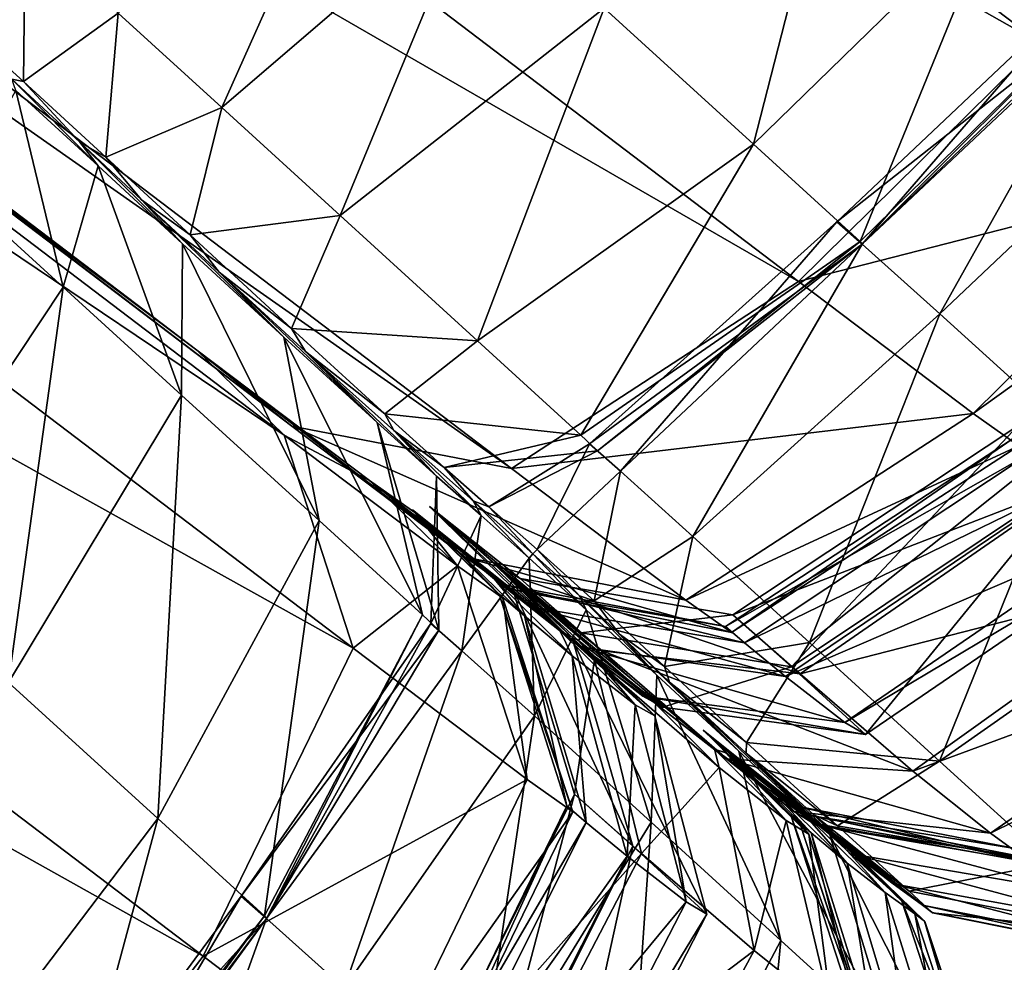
# Model space of a CAD drawing. Header units: millimetres. Extents: x 2387 to 13955, y -4964 to 364.
# Tile 214 of 656: x 6345.27 to 6350.31, y -4430.47 to -4425.65. Entities that reach past the tile are written whole.
import ezdxf

# ---------------------------------------------------------------- set-up
doc = ezdxf.new("R2010")
doc.units = ezdxf.units.MM
doc.header["$MEASUREMENT"] = 0
doc.layers.add('Predefinito', color=7, linetype='Continuous', true_color=0x000000)

msp = doc.modelspace()

# ---------------------------------------------------------------- linework, layer by layer
at = {"layer": 'Predefinito'}
for points in [[(6350.4965, -4425.7658, 440.4923), (6340.6023, -4418.2525, 485.693), (6339.3647, -4419.4736, 485.7014)], [(6340.6023, -4418.2525, 485.693), (6350.4965, -4425.7658, 440.4923), (6350.9247, -4425.1875, 440.487)], [(6349.2591, -4426.9871, 440.494), (6339.3647, -4419.4736, 485.7014), (6337.8964, -4420.4315, 485.639)], [(6339.3647, -4419.4736, 485.7014), (6349.2591, -4426.9871, 440.494), (6350.4965, -4425.7658, 440.4923)], [(6346.1771, -4427.3375, 440.4122), (6336.2924, -4419.8325, 485.3272), (6336.7361, -4420.2645, 485.4519)], [(6346.6636, -4427.7275, 440.4394), (6336.7757, -4420.2197, 485.4519), (6336.2924, -4419.8325, 485.3272)], [(6336.2924, -4419.8325, 485.3272), (6346.1771, -4427.3375, 440.4122), (6346.6636, -4427.7275, 440.4394)], [(6346.6241, -4427.7723, 440.4395), (6336.7361, -4420.2645, 485.4519), (6337.0845, -4421.3506, 485.639)], [(6336.7361, -4420.2645, 485.4519), (6346.6241, -4427.7723, 440.4395), (6346.1771, -4427.3375, 440.4122)], [(6336.7757, -4420.2197, 485.4519), (6346.6636, -4427.7275, 440.4394), (6347.7892, -4427.9436, 440.4803)], [(6347.7892, -4427.9436, 440.4803), (6337.8964, -4420.4315, 485.639), (6336.7757, -4420.2197, 485.4519)], [(6337.8964, -4420.4315, 485.639), (6347.7892, -4427.9436, 440.4803), (6349.2591, -4426.9871, 440.494)], [(6346.9772, -4428.8627, 440.4803), (6337.0845, -4421.3506, 485.639), (6336.3147, -4422.9258, 485.7014)], [(6337.0845, -4421.3506, 485.639), (6346.9772, -4428.8627, 440.4803), (6346.6241, -4427.7723, 440.4395)], [(6346.2091, -4430.4393, 440.494), (6336.3147, -4422.9258, 485.7014), (6335.2554, -4424.3045, 485.6928)], [(6336.3147, -4422.9258, 485.7014), (6346.2091, -4430.4393, 440.494), (6346.9772, -4428.8627, 440.4803)], [(6335.2554, -4424.3045, 485.6928), (6345.1495, -4431.8178, 440.492), (6346.2091, -4430.4393, 440.494)], [(6349.0274, -4426.2827, 14.7408), (6348.2627, -4425.5877, 13.8732), (6349.5145, -4424.3834, 13.9076)], [(6349.5145, -4424.3834, 13.9076), (6350.2718, -4425.0696, 14.7599), (6349.0274, -4426.2827, 14.7408)], [(6346.3054, -4426.0963, 13.7723), (6345.7749, -4425.6135, 13.6911), (6347.0319, -4424.47, 13.3791)], [(6347.0319, -4424.47, 13.3791), (6347.5986, -4424.9846, 13.4735), (6346.3054, -4426.0963, 13.7723)], [(6346.9116, -4426.6488, 14.1229), (6346.3054, -4426.0963, 13.7723), (6347.5986, -4424.9846, 13.4735)], [(6347.5986, -4424.9846, 13.4735), (6348.2627, -4425.5877, 13.8732), (6346.9116, -4426.6488, 14.1229)], [(6349.5743, -4426.7814, 15.6524), (6349.0274, -4426.2827, 14.7408), (6350.2718, -4425.0696, 14.7599)], [(6350.2718, -4425.0696, 14.7599), (6350.8165, -4425.5658, 15.6569), (6349.5743, -4426.7814, 15.6524)], [(6345.2901, -4425.9631, 14.6278), (6344.803, -4425.5213, 14.6858), (6345.2988, -4425.1813, 13.7419)], [(6345.2988, -4425.1813, 13.7419), (6345.7749, -4425.6135, 13.6911), (6345.2901, -4425.9631, 14.6278)], [(6349.5845, -4426.7955, 16.1843), (6349.4554, -4426.6814, 16.3553), (6350.7169, -4425.4881, 16.3601)], [(6350.8353, -4425.5899, 16.1838), (6350.7169, -4425.4881, 16.3601), (6349.4554, -4426.6814, 16.3553)], [(6350.7169, -4425.4881, 16.3601), (6350.8495, -4425.6064, 16.2058), (6349.5845, -4426.7955, 16.1843)], [(6344.803, -4425.5213, 14.6858), (6345.2901, -4425.9631, 14.6278), (6345.2308, -4425.9508, 15.2524)], [(6345.7111, -4426.3493, 14.6691), (6345.2901, -4425.9631, 14.6278), (6345.7749, -4425.6135, 13.6911)], [(6345.7749, -4425.6135, 13.6911), (6346.3054, -4426.0963, 13.7723), (6345.7111, -4426.3493, 14.6691)], [(6347.6152, -4427.2899, 14.8806), (6346.9116, -4426.6488, 14.1229), (6348.2627, -4425.5877, 13.8732)], [(6348.2627, -4425.5877, 13.8732), (6349.0274, -4426.2827, 14.7408), (6347.6152, -4427.2899, 14.8806)], [(6349.4554, -4426.6814, 16.3553), (6349.5845, -4426.7955, 16.1843), (6350.8353, -4425.5899, 16.1838)], [(6349.5845, -4426.7955, 16.1843), (6349.5743, -4426.7814, 15.6524), (6350.8165, -4425.5658, 15.6569)], [(6350.8165, -4425.5658, 15.6569), (6350.8353, -4425.5899, 16.1838), (6349.5845, -4426.7955, 16.1843)], [(6349.9818, -4427.1519, 16.2032), (6349.5845, -4426.7955, 16.1843), (6350.8495, -4425.6064, 16.2058)], [(6350.8495, -4425.6064, 16.2058), (6351.2438, -4425.9593, 16.2384), (6349.9818, -4427.1519, 16.2032)], [(6351.3899, -4426.4402, 435.4773), (6350.4965, -4425.7658, 440.4923), (6349.2591, -4426.9871, 440.494)], [(6345.6714, -4426.3943, 14.6691), (6345.2504, -4426.0081, 14.6278), (6345.2308, -4425.9508, 15.2524)], [(6345.2308, -4425.9508, 15.2524), (6345.5788, -4426.2724, 15.267), (6345.6714, -4426.3943, 14.6691)], [(6345.5788, -4426.2724, 15.267), (6345.2308, -4425.9508, 15.2524), (6345.2901, -4425.9631, 14.6278)], [(6345.2901, -4425.9631, 14.6278), (6345.7111, -4426.3493, 14.6691), (6345.5788, -4426.2724, 15.267)], [(6350.6577, -4427.7646, 16.9438), (6349.9818, -4427.1519, 16.2032), (6351.2438, -4425.9593, 16.2384)], [(6345.4933, -4427.0149, 13.7722), (6344.9628, -4426.532, 13.6911), (6345.2504, -4426.0081, 14.6278)], [(6345.2504, -4426.0081, 14.6278), (6345.6714, -4426.3943, 14.6691), (6345.4933, -4427.0149, 13.7722)], [(6346.1429, -4426.7478, 14.8722), (6345.7111, -4426.3493, 14.6691), (6346.3054, -4426.0963, 13.7723)], [(6346.3054, -4426.0963, 13.7723), (6346.9116, -4426.6488, 14.1229), (6346.1429, -4426.7478, 14.8722)], [(6346.1032, -4426.7927, 14.8722), (6345.6714, -4426.3943, 14.6691), (6345.5788, -4426.2724, 15.267)], [(6345.5788, -4426.2724, 15.267), (6345.8942, -4426.568, 15.3717), (6346.1032, -4426.7927, 14.8722)], [(6345.8942, -4426.568, 15.3717), (6345.5788, -4426.2724, 15.267), (6345.7111, -4426.3493, 14.6691)], [(6348.1447, -4427.7733, 15.6871), (6347.6152, -4427.2899, 14.8806), (6349.0274, -4426.2827, 14.7408)], [(6349.0274, -4426.2827, 14.7408), (6349.5743, -4426.7814, 15.6524), (6348.1447, -4427.7733, 15.6871)], [(6345.7111, -4426.3493, 14.6691), (6346.1429, -4426.7478, 14.8722), (6345.8942, -4426.568, 15.3717)], [(6346.0995, -4427.5676, 14.1229), (6345.4933, -4427.0149, 13.7722), (6345.6714, -4426.3943, 14.6691)], [(6345.6714, -4426.3943, 14.6691), (6346.1032, -4426.7927, 14.8722), (6346.0995, -4427.5676, 14.1229)], [(6349.2591, -4426.9871, 440.494), (6350.1526, -4427.6617, 435.4742), (6351.3899, -4426.4402, 435.4773)], [(6351.6238, -4426.606, 433.6595), (6351.3899, -4426.4402, 435.4773), (6350.1526, -4427.6617, 435.4742)], [(6344.9628, -4426.532, 13.6911), (6345.4933, -4427.0149, 13.7722), (6344.5487, -4428.4344, 13.4735)], [(6346.6229, -4427.2713, 15.2999), (6346.1032, -4426.7927, 14.8722), (6345.8942, -4426.568, 15.3717)], [(6345.8942, -4426.568, 15.3717), (6346.2913, -4426.9383, 15.5795), (6346.6229, -4427.2713, 15.2999)], [(6346.2913, -4426.9383, 15.5795), (6345.8942, -4426.568, 15.3717), (6346.1429, -4426.7478, 14.8722)], [(6350.1526, -4427.6617, 435.4742), (6350.3867, -4427.8275, 433.6597), (6351.6238, -4426.606, 433.6595)], [(6346.6626, -4427.2265, 15.2999), (6346.1429, -4426.7478, 14.8722), (6346.9116, -4426.6488, 14.1229)], [(6346.9116, -4426.6488, 14.1229), (6347.6152, -4427.2899, 14.8806), (6346.6626, -4427.2265, 15.2999)], [(6348.3474, -4427.9576, 16.3435), (6348.1888, -4427.8175, 16.3955), (6349.4554, -4426.6814, 16.3553)], [(6349.5845, -4426.7955, 16.1843), (6349.4554, -4426.6814, 16.3553), (6348.1888, -4427.8175, 16.3955)], [(6349.4554, -4426.6814, 16.3553), (6349.5845, -4426.7955, 16.1843), (6348.3474, -4427.9576, 16.3435)], [(6346.1429, -4426.7478, 14.8722), (6346.6626, -4427.2265, 15.2999), (6346.2913, -4426.9383, 15.5795)], [(6346.8031, -4428.2089, 14.8806), (6346.0995, -4427.5676, 14.1229), (6346.1032, -4426.7927, 14.8722)], [(6346.1032, -4426.7927, 14.8722), (6346.6229, -4427.2713, 15.2999), (6346.8031, -4428.2089, 14.8806)], [(6348.2285, -4427.8526, 16.1844), (6348.1447, -4427.7733, 15.6871), (6349.5743, -4426.7814, 15.6524)], [(6348.1888, -4427.8175, 16.3955), (6348.2285, -4427.8526, 16.1844), (6349.5845, -4426.7955, 16.1843)], [(6349.5743, -4426.7814, 15.6524), (6349.5845, -4426.7955, 16.1843), (6348.2285, -4427.8526, 16.1844)], [(6348.7183, -4428.2906, 16.4603), (6348.3474, -4427.9576, 16.3435), (6349.5845, -4426.7955, 16.1843)], [(6349.5845, -4426.7955, 16.1843), (6349.9818, -4427.1519, 16.2032), (6348.7183, -4428.2906, 16.4603)], [(6347.1002, -4427.7086, 15.7909), (6346.6229, -4427.2713, 15.2999), (6346.2913, -4426.9383, 15.5795)], [(6346.2913, -4426.9383, 15.5795), (6346.7337, -4427.3448, 15.86), (6347.1002, -4427.7086, 15.7909)], [(6346.7337, -4427.3448, 15.86), (6346.2913, -4426.9383, 15.5795), (6346.6626, -4427.2265, 15.2999)], [(6345.2125, -4429.0385, 13.8732), (6344.5487, -4428.4344, 13.4735), (6345.4933, -4427.0149, 13.7722)], [(6345.4933, -4427.0149, 13.7722), (6346.0995, -4427.5676, 14.1229), (6345.2125, -4429.0385, 13.8732)], [(6350.1526, -4427.6617, 435.4742), (6349.2591, -4426.9871, 440.494), (6347.7892, -4427.9436, 440.4803)], [(6349.3155, -4428.8338, 17.1776), (6348.7183, -4428.2906, 16.4603), (6349.9818, -4427.1519, 16.2032)], [(6349.9818, -4427.1519, 16.2032), (6350.6577, -4427.7646, 16.9438), (6349.3155, -4428.8338, 17.1776)], [(6347.1399, -4427.6637, 15.7909), (6346.6626, -4427.2265, 15.2999), (6347.6152, -4427.2899, 14.8806)], [(6346.6626, -4427.2265, 15.2999), (6347.1399, -4427.6637, 15.7909), (6346.7337, -4427.3448, 15.86)], [(6346.6229, -4427.2713, 15.2999), (6347.1002, -4427.7086, 15.7909), (6347.3325, -4428.6923, 15.6871)], [(6347.3325, -4428.6923, 15.6871), (6346.8031, -4428.2089, 14.8806), (6346.6229, -4427.2713, 15.2999)], [(6347.6152, -4427.2899, 14.8806), (6348.1447, -4427.7733, 15.6871), (6347.1399, -4427.6637, 15.7909)], [(6347.0616, -4428.0041, 435.6031), (6346.1771, -4427.3375, 440.4122), (6346.6241, -4427.7723, 440.4395)], [(6347.5512, -4428.3968, 435.5601), (6346.6636, -4427.7275, 440.4394), (6346.1771, -4427.3375, 440.4122)], [(6346.1771, -4427.3375, 440.4122), (6347.0616, -4428.0041, 435.6031), (6347.5512, -4428.3968, 435.5601)], [(6347.4048, -4427.983, 16.1836), (6347.1002, -4427.7086, 15.7909), (6346.7337, -4427.3448, 15.86)], [(6346.7337, -4427.3448, 15.86), (6347.1855, -4427.7492, 16.183), (6347.4048, -4427.983, 16.1836)], [(6347.1855, -4427.7492, 16.183), (6346.7337, -4427.3448, 15.86), (6347.1399, -4427.6637, 15.7909)], [(6345.9772, -4429.734, 14.7408), (6345.2125, -4429.0385, 13.8732), (6346.0995, -4427.5676, 14.1229)], [(6346.0995, -4427.5676, 14.1229), (6346.8031, -4428.2089, 14.8806), (6345.9772, -4429.734, 14.7408)], [(6347.4445, -4427.9381, 16.1836), (6347.1399, -4427.6637, 15.7909), (6348.1447, -4427.7733, 15.6871)], [(6347.1399, -4427.6637, 15.7909), (6347.4445, -4427.9381, 16.1836), (6347.1855, -4427.7492, 16.183)], [(6347.7892, -4427.9436, 440.4803), (6348.6812, -4428.6169, 435.4956), (6350.1526, -4427.6617, 435.4742)], [(6350.3867, -4427.8275, 433.6597), (6350.1526, -4427.6617, 435.4742), (6348.6812, -4428.6169, 435.4956)], [(6346.6636, -4427.7275, 440.4394), (6347.5512, -4428.3968, 435.5601), (6348.6812, -4428.6169, 435.4956)], [(6348.6812, -4428.6169, 435.4956), (6347.7892, -4427.9436, 440.4803), (6346.6636, -4427.7275, 440.4394)], [(6347.1002, -4427.7086, 15.7909), (6347.4048, -4427.983, 16.1836), (6347.4164, -4428.7716, 16.1844)], [(6347.4164, -4428.7716, 16.1844), (6347.3325, -4428.6923, 15.6871), (6347.1002, -4427.7086, 15.7909)], [(6349.223, -4428.9582, 426.68), (6348.9232, -4428.6918, 426.4132), (6350.3812, -4427.7254, 426.4539)], [(6350.6998, -4428.0054, 426.4052), (6350.3812, -4427.7254, 426.4539), (6348.9232, -4428.6918, 426.4132)], [(6350.3812, -4427.7254, 426.4539), (6350.677, -4427.9881, 426.6139), (6349.223, -4428.9582, 426.68)], [(6347.5116, -4428.4416, 435.5601), (6346.6241, -4427.7723, 440.4395), (6346.9772, -4428.8627, 440.4803)], [(6346.6241, -4427.7723, 440.4395), (6347.5116, -4428.4416, 435.5601), (6347.0616, -4428.0041, 435.6031)], [(6347.6328, -4428.1845, 16.5146), (6347.4048, -4427.983, 16.1836), (6347.1855, -4427.7492, 16.183)], [(6347.1855, -4427.7492, 16.183), (6347.5919, -4428.1085, 16.5939), (6347.6328, -4428.1845, 16.5146)], [(6347.5919, -4428.1085, 16.5939), (6347.1855, -4427.7492, 16.183), (6347.4445, -4427.9381, 16.1836)], [(6348.1447, -4427.7733, 15.6871), (6348.2285, -4427.8526, 16.1844), (6347.4445, -4427.9381, 16.1836)], [(6349.9807, -4429.4407, 18.8439), (6349.3155, -4428.8338, 17.1776), (6350.6577, -4427.7646, 16.9438)], [(6350.6577, -4427.7646, 16.9438), (6351.4049, -4428.4438, 18.6878), (6349.9807, -4429.4407, 18.8439)], [(6347.9198, -4428.3582, 16.8203), (6347.6724, -4428.1397, 16.5146), (6348.1888, -4427.8175, 16.3955)], [(6348.2285, -4427.8526, 16.1844), (6348.1888, -4427.8175, 16.3955), (6347.6724, -4428.1397, 16.5146)], [(6348.1888, -4427.8175, 16.3955), (6348.3474, -4427.9576, 16.3435), (6347.9198, -4428.3582, 16.8203)], [(6348.6812, -4428.6169, 435.4956), (6348.9151, -4428.7824, 433.6566), (6350.3867, -4427.8275, 433.6597)], [(6348.9151, -4428.7824, 433.6566), (6348.8844, -4428.7516, 433.4062), (6350.3522, -4427.7933, 433.4628)], [(6350.44, -4427.8681, 433.2958), (6350.3522, -4427.7933, 433.4628), (6348.8844, -4428.7516, 433.4062)], [(6350.3522, -4427.7933, 433.4628), (6350.3867, -4427.8275, 433.6597), (6348.9151, -4428.7824, 433.6566)], [(6347.6724, -4428.1397, 16.5146), (6347.4445, -4427.9381, 16.1836), (6348.2285, -4427.8526, 16.1844)], [(6348.8844, -4428.7516, 433.4062), (6348.9829, -4428.8357, 433.1874), (6350.44, -4427.8681, 433.2958)], [(6350.6381, -4428.0306, 432.3925), (6350.44, -4427.8681, 433.2958), (6348.9829, -4428.8357, 433.1874)], [(6347.4048, -4427.983, 16.1836), (6347.6328, -4428.1845, 16.5146), (6347.3766, -4428.7365, 16.3955)], [(6347.3766, -4428.7365, 16.3955), (6347.4164, -4428.7716, 16.1844), (6347.4048, -4427.983, 16.1836)], [(6347.4445, -4427.9381, 16.1836), (6347.6724, -4428.1397, 16.5146), (6347.5919, -4428.1085, 16.5939)], [(6348.2116, -4428.6213, 17.2315), (6347.9198, -4428.3582, 16.8203), (6348.3474, -4427.9576, 16.3435)], [(6348.3474, -4427.9576, 16.3435), (6348.7183, -4428.2906, 16.4603), (6348.2116, -4428.6213, 17.2315)], [(6347.2942, -4428.1686, 433.6415), (6347.0616, -4428.0041, 435.6031), (6347.5116, -4428.4416, 435.5601)], [(6347.7843, -4428.5617, 433.6475), (6347.5512, -4428.3968, 435.5601), (6347.0616, -4428.0041, 435.6031)], [(6347.0616, -4428.0041, 435.6031), (6347.2942, -4428.1686, 433.6415), (6347.7843, -4428.5617, 433.6475)], [(6348.9232, -4428.6918, 426.4132), (6349.2672, -4428.9943, 426.2632), (6350.6998, -4428.0054, 426.4052)], [(6348.9829, -4428.8357, 433.1874), (6349.1926, -4429.0084, 432.2878), (6350.6381, -4428.0306, 432.3925)], [(6350.9345, -4428.2597, 429.9866), (6350.6381, -4428.0306, 432.3925), (6349.1926, -4429.0084, 432.2878)], [(6349.602, -4429.3048, 427.6713), (6349.223, -4428.9582, 426.68), (6350.677, -4427.9881, 426.6139)], [(6351.2556, -4428.4845, 425.6211), (6350.6998, -4428.0054, 426.4052), (6349.2672, -4428.9943, 426.2632)], [(6350.677, -4427.9881, 426.6139), (6351.0429, -4428.323, 427.5648), (6349.602, -4429.3048, 427.6713)], [(6347.8802, -4428.4031, 16.8203), (6347.6328, -4428.1845, 16.5146), (6347.5919, -4428.1085, 16.5939)], [(6347.5919, -4428.1085, 16.5939), (6347.8985, -4428.3794, 17.1381), (6347.8802, -4428.4031, 16.8203)], [(6347.8985, -4428.3794, 17.1381), (6347.5919, -4428.1085, 16.5939), (6347.6724, -4428.1397, 16.5146)], [(6347.7447, -4428.6065, 433.6475), (6347.7255, -4428.5858, 433.2367), (6347.2827, -4428.1546, 433.1237)], [(6347.2827, -4428.1546, 433.1237), (6347.2942, -4428.1686, 433.6415), (6347.7447, -4428.6065, 433.6475)], [(6347.4345, -4428.2859, 432.6458), (6347.2827, -4428.1546, 433.1237), (6347.7255, -4428.5858, 433.2367)], [(6347.2942, -4428.1686, 433.6415), (6347.2827, -4428.1546, 433.1237), (6347.7651, -4428.5409, 433.2367)], [(6347.8957, -4428.6534, 432.8624), (6347.7651, -4428.5409, 433.2367), (6347.2827, -4428.1546, 433.1237)], [(6347.2827, -4428.1546, 433.1237), (6347.4345, -4428.2859, 432.6458), (6347.8957, -4428.6534, 432.8624)], [(6347.5116, -4428.4416, 435.5601), (6347.7447, -4428.6065, 433.6475), (6347.2942, -4428.1686, 433.6415)], [(6347.7651, -4428.5409, 433.2367), (6347.7843, -4428.5617, 433.6475), (6347.2942, -4428.1686, 433.6415)], [(6348.105, -4428.8286, 426.8794), (6347.793, -4428.5514, 426.2924), (6347.3693, -4428.1371, 426.2121)], [(6347.3693, -4428.1371, 426.2121), (6347.6895, -4428.4215, 427.0124), (6348.105, -4428.8286, 426.8794)], [(6347.8402, -4428.5516, 425.5552), (6347.3693, -4428.1371, 426.2121), (6347.793, -4428.5514, 426.2924)], [(6347.6895, -4428.4215, 427.0124), (6347.3693, -4428.1371, 426.2121), (6347.8327, -4428.5064, 426.2924)], [(6348.2528, -4428.8762, 425.8383), (6347.8327, -4428.5064, 426.2924), (6347.3693, -4428.1371, 426.2121)], [(6347.3693, -4428.1371, 426.2121), (6347.8402, -4428.5516, 425.5552), (6348.2528, -4428.8762, 425.8383)], [(6347.5352, -4428.8766, 16.3436), (6347.3766, -4428.7365, 16.3955), (6347.6328, -4428.1845, 16.5146)], [(6347.6328, -4428.1845, 16.5146), (6347.8802, -4428.4031, 16.8203), (6347.5352, -4428.8766, 16.3436)], [(6347.6724, -4428.1397, 16.5146), (6347.9198, -4428.3582, 16.8203), (6347.8985, -4428.3794, 17.1381)], [(6346.5239, -4430.2329, 15.6524), (6345.9772, -4429.734, 14.7408), (6346.8031, -4428.2089, 14.8806)], [(6346.8031, -4428.2089, 14.8806), (6347.3325, -4428.6923, 15.6871), (6346.5239, -4430.2329, 15.6524)], [(6347.7019, -4428.5095, 431.7643), (6347.4345, -4428.2859, 432.6458), (6347.8561, -4428.6982, 432.8624)], [(6347.7255, -4428.5858, 433.2367), (6347.8561, -4428.6982, 432.8624), (6347.4345, -4428.2859, 432.6458)], [(6348.14, -4428.8566, 431.9737), (6347.8957, -4428.6534, 432.8624), (6347.4345, -4428.2859, 432.6458)], [(6347.4345, -4428.2859, 432.6458), (6347.7019, -4428.5095, 431.7643), (6348.14, -4428.8566, 431.9737)], [(6349.1926, -4429.0084, 432.2878), (6349.4954, -4429.2432, 429.9948), (6350.9345, -4428.2597, 429.9866)], [(6351.0429, -4428.323, 427.5648), (6350.9345, -4428.2597, 429.9866), (6349.4954, -4429.2432, 429.9948)], [(6348.5729, -4428.9561, 17.8792), (6348.2116, -4428.6213, 17.2315), (6348.7183, -4428.2906, 16.4603)], [(6348.7183, -4428.2906, 16.4603), (6349.3155, -4428.8338, 17.1776), (6348.5729, -4428.9561, 17.8792)], [(6349.4954, -4429.2432, 429.9948), (6349.602, -4429.3048, 427.6713), (6351.0429, -4428.323, 427.5648)], [(6348.172, -4428.6661, 17.2315), (6347.8802, -4428.4031, 16.8203), (6347.8985, -4428.3794, 17.1381)], [(6348.1376, -4428.5958, 17.7456), (6347.8985, -4428.3794, 17.1381), (6347.9198, -4428.3582, 16.8203)], [(6347.8985, -4428.3794, 17.1381), (6348.1376, -4428.5958, 17.7456), (6348.172, -4428.6661, 17.2315)], [(6347.9198, -4428.3582, 16.8203), (6348.2116, -4428.6213, 17.2315), (6348.1376, -4428.5958, 17.7456)], [(6347.9061, -4429.2095, 16.4603), (6347.5352, -4428.8766, 16.3436), (6347.8802, -4428.4031, 16.8203)], [(6347.5512, -4428.3968, 435.5601), (6347.7843, -4428.5617, 433.6475), (6348.9151, -4428.7824, 433.6566)], [(6348.9151, -4428.7824, 433.6566), (6348.6812, -4428.6169, 435.4956), (6347.5512, -4428.3968, 435.5601)], [(6348.5234, -4429.2101, 427.9911), (6348.105, -4428.8286, 426.8794), (6347.6895, -4428.4215, 427.0124)], [(6347.6895, -4428.4215, 427.0124), (6348.1341, -4428.8263, 428.2043), (6348.5234, -4429.2101, 427.9911)], [(6348.1341, -4428.8263, 428.2043), (6347.6895, -4428.4215, 427.0124), (6348.1447, -4428.7837, 426.8794)], [(6347.8327, -4428.5064, 426.2924), (6348.1447, -4428.7837, 426.8794), (6347.6895, -4428.4215, 427.0124)], [(6347.8802, -4428.4031, 16.8203), (6348.172, -4428.6661, 17.2315), (6347.9061, -4429.2095, 16.4603)], [(6346.9772, -4428.8627, 440.4803), (6347.8693, -4429.5359, 435.4956), (6347.5116, -4428.4416, 435.5601)], [(6347.7447, -4428.6065, 433.6475), (6347.5116, -4428.4416, 435.5601), (6347.8693, -4429.5359, 435.4956)], [(6349.2672, -4428.9943, 426.2632), (6349.8436, -4429.4918, 425.4453), (6351.2556, -4428.4845, 425.6211)], [(6351.6712, -4428.819, 423.2549), (6351.2556, -4428.4845, 425.6211), (6349.8436, -4429.4918, 425.4453)], [(6350.5557, -4429.9643, 21.8075), (6349.9807, -4429.4407, 18.8439), (6351.4049, -4428.4438, 18.6878)], [(6348.0367, -4428.7726, 430.0361), (6347.7019, -4428.5095, 431.7643), (6348.1003, -4428.9015, 431.9737)], [(6347.8561, -4428.6982, 432.8624), (6348.1003, -4428.9015, 431.9737), (6347.7019, -4428.5095, 431.7643)], [(6348.462, -4429.1084, 430.0196), (6348.14, -4428.8566, 431.9737), (6347.7019, -4428.5095, 431.7643)], [(6347.7019, -4428.5095, 431.7643), (6348.0367, -4428.7726, 430.0361), (6348.462, -4429.1084, 430.0196)], [(6348.1447, -4428.7837, 426.8794), (6347.8327, -4428.5064, 426.2924), (6348.9232, -4428.6918, 426.4132)], [(6347.8327, -4428.5064, 426.2924), (6348.2528, -4428.8762, 425.8383), (6349.2672, -4428.9943, 426.2632)], [(6349.2672, -4428.9943, 426.2632), (6348.9232, -4428.6918, 426.4132), (6347.8327, -4428.5064, 426.2924)], [(6347.7255, -4428.5858, 433.2367), (6347.7447, -4428.6065, 433.6475), (6348.1031, -4429.7014, 433.6565)], [(6348.1031, -4429.7014, 433.6565), (6348.0724, -4429.6706, 433.4061), (6347.7255, -4428.5858, 433.2367)], [(6347.8561, -4428.6982, 432.8624), (6347.7255, -4428.5858, 433.2367), (6348.0724, -4429.6706, 433.4061)], [(6347.7843, -4428.5617, 433.6475), (6347.7651, -4428.5409, 433.2367), (6348.8844, -4428.7516, 433.4062)], [(6347.7651, -4428.5409, 433.2367), (6347.8957, -4428.6534, 432.8624), (6348.9829, -4428.8357, 433.1874)], [(6348.9829, -4428.8357, 433.1874), (6348.8844, -4428.7516, 433.4062), (6347.7651, -4428.5409, 433.2367)], [(6348.8844, -4428.7516, 433.4062), (6348.9151, -4428.7824, 433.6566), (6347.7843, -4428.5617, 433.6475)], [(6347.793, -4428.5514, 426.2924), (6348.105, -4428.8286, 426.8794), (6348.411, -4429.8772, 426.6799)], [(6348.411, -4429.8772, 426.6799), (6348.1112, -4429.6108, 426.413), (6347.793, -4428.5514, 426.2924)], [(6348.2131, -4428.9211, 425.8383), (6347.793, -4428.5514, 426.2924), (6348.1112, -4429.6108, 426.413)], [(6347.793, -4428.5514, 426.2924), (6348.2131, -4428.9211, 425.8383), (6347.8402, -4428.5516, 425.5552)], [(6348.5202, -4429.1407, 424.567), (6347.8402, -4428.5516, 425.5552), (6348.2131, -4428.9211, 425.8383)], [(6348.8913, -4429.4286, 424.9183), (6348.2528, -4428.8762, 425.8383), (6347.8402, -4428.5516, 425.5552)], [(6347.8402, -4428.5516, 425.5552), (6348.5202, -4429.1407, 424.567), (6348.8913, -4429.4286, 424.9183)], [(6347.8693, -4429.5359, 435.4956), (6348.1031, -4429.7014, 433.6565), (6347.7447, -4428.6065, 433.6475)], [(6348.5333, -4429.001, 17.8792), (6348.172, -4428.6661, 17.2315), (6348.1376, -4428.5958, 17.7456)], [(6348.1376, -4428.5958, 17.7456), (6348.3417, -4428.7917, 18.3468), (6348.5333, -4429.001, 17.8792)], [(6348.3417, -4428.7917, 18.3468), (6348.1376, -4428.5958, 17.7456), (6348.2116, -4428.6213, 17.2315)], [(6348.2116, -4428.6213, 17.2315), (6348.5729, -4428.9561, 17.8792), (6348.3417, -4428.7917, 18.3468)], [(6347.8957, -4428.6534, 432.8624), (6348.14, -4428.8566, 431.9737), (6349.1926, -4429.0084, 432.2878)], [(6349.1926, -4429.0084, 432.2878), (6348.9829, -4428.8357, 433.1874), (6347.8957, -4428.6534, 432.8624)], [(6348.5034, -4429.7528, 17.1776), (6347.9061, -4429.2095, 16.4603), (6348.172, -4428.6661, 17.2315)], [(6348.172, -4428.6661, 17.2315), (6348.5333, -4429.001, 17.8792), (6348.5034, -4429.7528, 17.1776)], [(6346.534, -4430.2472, 16.1844), (6346.4048, -4430.1332, 16.3554), (6347.3766, -4428.7365, 16.3955)], [(6347.4164, -4428.7716, 16.1844), (6347.3766, -4428.7365, 16.3955), (6346.4048, -4430.1332, 16.3554)], [(6346.534, -4430.2472, 16.1844), (6346.5239, -4430.2329, 15.6524), (6347.3325, -4428.6923, 15.6871)], [(6347.3325, -4428.6923, 15.6871), (6347.4164, -4428.7716, 16.1844), (6346.534, -4430.2472, 16.1844)], [(6347.3766, -4428.7365, 16.3955), (6347.5352, -4428.8766, 16.3436), (6346.534, -4430.2472, 16.1844)], [(6348.0724, -4429.6706, 433.4061), (6348.171, -4429.7548, 433.1873), (6347.8561, -4428.6982, 432.8624)], [(6348.1003, -4428.9015, 431.9737), (6347.8561, -4428.6982, 432.8624), (6348.171, -4429.7548, 433.1873)], [(6348.9232, -4428.6918, 426.4132), (6349.223, -4428.9582, 426.68), (6348.1447, -4428.7837, 426.8794)], [(6346.4048, -4430.1332, 16.3554), (6346.534, -4430.2472, 16.1844), (6347.4164, -4428.7716, 16.1844)], [(6348.1341, -4428.8263, 428.2043), (6348.0367, -4428.7726, 430.0361), (6348.4223, -4429.1532, 430.0196)], [(6348.1003, -4428.9015, 431.9737), (6348.4223, -4429.1532, 430.0196), (6348.0367, -4428.7726, 430.0361)], [(6348.5631, -4429.1652, 427.9911), (6348.462, -4429.1084, 430.0196), (6348.0367, -4428.7726, 430.0361)], [(6348.0367, -4428.7726, 430.0361), (6348.1341, -4428.8263, 428.2043), (6348.5631, -4429.1652, 427.9911)], [(6348.1447, -4428.7837, 426.8794), (6348.5631, -4429.1652, 427.9911), (6348.1341, -4428.8263, 428.2043)], [(6348.5631, -4429.1652, 427.9911), (6348.1447, -4428.7837, 426.8794), (6349.223, -4428.9582, 426.68)], [(6348.105, -4428.8286, 426.8794), (6348.5234, -4429.2101, 427.9911), (6348.79, -4430.2238, 427.6713)], [(6348.79, -4430.2238, 427.6713), (6348.411, -4429.8772, 426.6799), (6348.105, -4428.8286, 426.8794)], [(6348.4223, -4429.1532, 430.0196), (6348.5234, -4429.2101, 427.9911), (6348.1341, -4428.8263, 428.2043)], [(6348.9528, -4429.3906, 19.3121), (6348.5333, -4429.001, 17.8792), (6348.3417, -4428.7917, 18.3468)], [(6348.3417, -4428.7917, 18.3468), (6348.5972, -4429.0366, 19.6243), (6348.9528, -4429.3906, 19.3121)], [(6348.5972, -4429.0366, 19.6243), (6348.3417, -4428.7917, 18.3468), (6348.5729, -4428.9561, 17.8792)], [(6348.9923, -4429.3458, 19.3121), (6348.5729, -4428.9561, 17.8792), (6349.3155, -4428.8338, 17.1776)], [(6349.3155, -4428.8338, 17.1776), (6349.9807, -4429.4407, 18.8439), (6348.9923, -4429.3458, 19.3121)], [(6349.8436, -4429.4918, 425.4453), (6350.2412, -4429.8106, 423.1746), (6351.6712, -4428.819, 423.2549)], [(6351.9028, -4428.9907, 420.8373), (6351.6712, -4428.819, 423.2549), (6350.2412, -4429.8106, 423.1746)], [(6347.8693, -4429.5359, 435.4956), (6346.9772, -4428.8627, 440.4803), (6346.2091, -4430.4393, 440.494)], [(6346.9315, -4430.6034, 16.2032), (6346.534, -4430.2472, 16.1844), (6347.5352, -4428.8766, 16.3436)], [(6347.5352, -4428.8766, 16.3436), (6347.9061, -4429.2095, 16.4603), (6346.9315, -4430.6034, 16.2032)], [(6348.14, -4428.8566, 431.9737), (6348.462, -4429.1084, 430.0196), (6349.4954, -4429.2432, 429.9948)], [(6349.4954, -4429.2432, 429.9948), (6349.1926, -4429.0084, 432.2878), (6348.14, -4428.8566, 431.9737)], [(6348.2528, -4428.8762, 425.8383), (6348.8913, -4429.4286, 424.9183), (6349.8436, -4429.4918, 425.4453)], [(6349.8436, -4429.4918, 425.4453), (6349.2672, -4428.9943, 426.2632), (6348.2528, -4428.8762, 425.8383)], [(6348.4223, -4429.1532, 430.0196), (6348.1003, -4428.9015, 431.9737), (6348.3807, -4429.9275, 432.2878)], [(6348.171, -4429.7548, 433.1873), (6348.3807, -4429.9275, 432.2878), (6348.1003, -4428.9015, 431.9737)], [(6348.1112, -4429.6108, 426.413), (6348.4552, -4429.9133, 426.2631), (6348.2131, -4428.9211, 425.8383)], [(6348.8517, -4429.4735, 424.9183), (6348.2131, -4428.9211, 425.8383), (6348.4552, -4429.9133, 426.2631)], [(6348.2131, -4428.9211, 425.8383), (6348.8517, -4429.4735, 424.9183), (6348.5202, -4429.1407, 424.567)], [(6349.223, -4428.9582, 426.68), (6349.602, -4429.3048, 427.6713), (6348.5631, -4429.1652, 427.9911)], [(6348.5729, -4428.9561, 17.8792), (6348.9923, -4429.3458, 19.3121), (6348.5972, -4429.0366, 19.6243)], [(6350.2412, -4429.8106, 423.1746), (6350.4438, -4429.9568, 420.8634), (6351.9028, -4428.9907, 420.8373)], [(6345.2125, -4429.0385, 13.8732), (6345.9772, -4429.734, 14.7408), (6344.9262, -4431.1178, 14.7599)], [(6349.1687, -4430.3597, 18.8439), (6348.5034, -4429.7528, 17.1776), (6348.5333, -4429.001, 17.8792)], [(6348.5333, -4429.001, 17.8792), (6348.9528, -4429.3906, 19.3121), (6349.1687, -4430.3597, 18.8439)], [(6349.4188, -4429.818, 22.0794), (6348.9528, -4429.3906, 19.3121), (6348.5972, -4429.0366, 19.6243)], [(6348.5972, -4429.0366, 19.6243), (6348.9907, -4429.3998, 22.2607), (6349.4188, -4429.818, 22.0794)], [(6348.9907, -4429.3998, 22.2607), (6348.5972, -4429.0366, 19.6243), (6348.9923, -4429.3458, 19.3121)], [(6348.462, -4429.1084, 430.0196), (6348.5631, -4429.1652, 427.9911), (6349.602, -4429.3048, 427.6713)], [(6349.602, -4429.3048, 427.6713), (6349.4954, -4429.2432, 429.9948), (6348.462, -4429.1084, 430.0196)], [(6348.8277, -4429.3799, 422.7728), (6348.5202, -4429.1407, 424.567), (6348.8517, -4429.4735, 424.9183)], [(6349.2348, -4429.6997, 422.9336), (6348.8913, -4429.4286, 424.9183), (6348.5202, -4429.1407, 424.567)], [(6348.5202, -4429.1407, 424.567), (6348.8277, -4429.3799, 422.7728), (6349.2348, -4429.6997, 422.9336)], [(6348.3807, -4429.9275, 432.2878), (6348.6834, -4430.1622, 429.9948), (6348.4223, -4429.1532, 430.0196)], [(6348.5234, -4429.2101, 427.9911), (6348.4223, -4429.1532, 430.0196), (6348.6834, -4430.1622, 429.9948)], [(6347.6075, -4431.2163, 16.9438), (6346.9315, -4430.6034, 16.2032), (6347.9061, -4429.2095, 16.4603)], [(6347.9061, -4429.2095, 16.4603), (6348.5034, -4429.7528, 17.1776), (6347.6075, -4431.2163, 16.9438)], [(6348.6834, -4430.1622, 429.9948), (6348.79, -4430.2238, 427.6713), (6348.5234, -4429.2101, 427.9911)], [(6348.8888, -4429.3852, 419.0431), (6348.7708, -4429.2823, 419.5373), (6349.2194, -4429.7185, 419.5939)], [(6349.2674, -4429.763, 420.0005), (6349.2194, -4429.7185, 419.5939), (6348.7708, -4429.2823, 419.5373)], [(6348.7708, -4429.2823, 419.5373), (6348.8185, -4429.3264, 420.0515), (6349.2674, -4429.763, 420.0005)], [(6349.3628, -4429.7641, 419.2056), (6349.2591, -4429.6737, 419.5939), (6348.7708, -4429.2823, 419.5373)], [(6348.7708, -4429.2823, 419.5373), (6348.8888, -4429.3852, 419.0431), (6349.3628, -4429.7641, 419.2056)], [(6348.8185, -4429.3264, 420.0515), (6348.7708, -4429.2823, 419.5373), (6349.2591, -4429.6737, 419.5939)], [(6349.3113, -4429.8143, 420.9417), (6349.2674, -4429.763, 420.0005), (6348.8185, -4429.3264, 420.0515)], [(6348.8185, -4429.3264, 420.0515), (6348.886, -4429.3987, 420.9939), (6349.3113, -4429.8143, 420.9417)], [(6348.886, -4429.3987, 420.9939), (6348.8185, -4429.3264, 420.0515), (6349.307, -4429.7182, 420.0005)], [(6349.2591, -4429.6737, 419.5939), (6349.307, -4429.7182, 420.0005), (6348.8185, -4429.3264, 420.0515)], [(6348.886, -4429.3987, 420.9939), (6348.8277, -4429.3799, 422.7728), (6349.1952, -4429.7445, 422.9335)], [(6348.8517, -4429.4735, 424.9183), (6349.1952, -4429.7445, 422.9335), (6348.8277, -4429.3799, 422.7728)], [(6349.3508, -4429.7695, 420.9417), (6349.2348, -4429.6997, 422.9336), (6348.8277, -4429.3799, 422.7728)], [(6348.8277, -4429.3799, 422.7728), (6348.886, -4429.3987, 420.9939), (6349.3508, -4429.7695, 420.9417)], [(6349.0839, -4429.5494, 417.077), (6348.8888, -4429.3852, 419.0431), (6349.3232, -4429.8089, 419.2056)], [(6349.2194, -4429.7185, 419.5939), (6349.3232, -4429.8089, 419.2056), (6348.8888, -4429.3852, 419.0431)], [(6349.5476, -4429.9192, 417.2866), (6349.3628, -4429.7641, 419.2056), (6348.8888, -4429.3852, 419.0431)], [(6348.8888, -4429.3852, 419.0431), (6349.0839, -4429.5494, 417.077), (6349.5476, -4429.9192, 417.2866)], [(6348.9528, -4429.3906, 19.3121), (6349.4188, -4429.818, 22.0794), (6349.7437, -4430.8834, 21.8075)], [(6349.7437, -4430.8834, 21.8075), (6349.1687, -4430.3597, 18.8439), (6348.9528, -4429.3906, 19.3121)], [(6348.9923, -4429.3458, 19.3121), (6349.4584, -4429.7732, 22.0794), (6348.9907, -4429.3998, 22.2607)], [(6349.4584, -4429.7732, 22.0794), (6348.9923, -4429.3458, 19.3121), (6349.9807, -4429.4407, 18.8439)], [(6349.1952, -4429.7445, 422.9335), (6349.3113, -4429.8143, 420.9417), (6348.886, -4429.3987, 420.9939)], [(6349.307, -4429.7182, 420.0005), (6349.3508, -4429.7695, 420.9417), (6348.886, -4429.3987, 420.9939)], [(6348.8913, -4429.4286, 424.9183), (6349.2348, -4429.6997, 422.9336), (6350.2412, -4429.8106, 423.1746)], [(6350.2412, -4429.8106, 423.1746), (6349.8436, -4429.4918, 425.4453), (6348.8913, -4429.4286, 424.9183)], [(6349.7853, -4430.1521, 25.46), (6349.4188, -4429.818, 22.0794), (6348.9907, -4429.3998, 22.2607)], [(6348.9907, -4429.3998, 22.2607), (6349.3366, -4429.7158, 25.5444), (6349.7853, -4430.1521, 25.46)], [(6349.3366, -4429.7158, 25.5444), (6348.9907, -4429.3998, 22.2607), (6349.4584, -4429.7732, 22.0794)], [(6349.9807, -4429.4407, 18.8439), (6350.5557, -4429.9643, 21.8075), (6349.4584, -4429.7732, 22.0794)], [(6348.4552, -4429.9133, 426.2631), (6349.0316, -4430.4109, 425.4453), (6348.8517, -4429.4735, 424.9183)], [(6349.1952, -4429.7445, 422.9335), (6348.8517, -4429.4735, 424.9183), (6349.0316, -4430.4109, 425.4453)], [(6346.2091, -4430.4393, 440.494), (6347.1027, -4431.1138, 435.4741), (6347.8693, -4429.5359, 435.4956)], [(6348.1031, -4429.7014, 433.6565), (6347.8693, -4429.5359, 435.4956), (6347.1027, -4431.1138, 435.4741)], [(6349.268, -4429.689, 412.147), (6349.0839, -4429.5494, 417.077), (6349.508, -4429.964, 417.2866)], [(6349.3232, -4429.8089, 419.2056), (6349.508, -4429.964, 417.2866), (6349.0839, -4429.5494, 417.077)], [(6349.7429, -4430.0687, 412.2879), (6349.5476, -4429.9192, 417.2866), (6349.0839, -4429.5494, 417.077)], [(6349.0839, -4429.5494, 417.077), (6349.268, -4429.689, 412.147), (6349.7429, -4430.0687, 412.2879)], [(6347.6274, -4431.4395, 426.6133), (6347.3316, -4431.1767, 426.4532), (6348.1112, -4429.6108, 426.413)], [(6348.4552, -4429.9133, 426.2631), (6348.1112, -4429.6108, 426.413), (6347.3316, -4431.1767, 426.4532)], [(6348.1112, -4429.6108, 426.413), (6348.411, -4429.8772, 426.6799), (6347.6274, -4431.4395, 426.6133)], [(6347.3368, -4431.2794, 433.6595), (6347.3023, -4431.2452, 433.4626), (6348.0724, -4429.6706, 433.4061)], [(6348.171, -4429.7548, 433.1873), (6348.0724, -4429.6706, 433.4061), (6347.3023, -4431.2452, 433.4626)], [(6348.0724, -4429.6706, 433.4061), (6348.1031, -4429.7014, 433.6565), (6347.3368, -4431.2794, 433.6595)], [(6349.2591, -4429.6737, 419.5939), (6349.3628, -4429.7641, 419.2056), (6350.4695, -4429.9636, 419.4492)], [(6350.4695, -4429.9636, 419.4492), (6350.387, -4429.892, 419.6788), (6349.2591, -4429.6737, 419.5939)], [(6349.307, -4429.7182, 420.0005), (6349.2591, -4429.6737, 419.5939), (6350.387, -4429.892, 419.6788)], [(6349.4018, -4429.7845, 360.6152), (6349.268, -4429.689, 412.147), (6349.7033, -4430.1135, 412.2879)], [(6349.508, -4429.964, 417.2866), (6349.7033, -4430.1135, 412.2879), (6349.268, -4429.689, 412.147)], [(6349.8932, -4430.1788, 360.6594), (6349.7429, -4430.0687, 412.2879), (6349.268, -4429.689, 412.147)], [(6349.268, -4429.689, 412.147), (6349.4018, -4429.7845, 360.6152), (6349.8932, -4430.1788, 360.6594)], [(6345.4703, -4431.615, 15.657), (6344.9262, -4431.1178, 14.7599), (6345.9772, -4429.734, 14.7408)], [(6345.9772, -4429.734, 14.7408), (6346.5239, -4430.2329, 15.6524), (6345.4703, -4431.615, 15.657)], [(6347.1027, -4431.1138, 435.4741), (6347.3368, -4431.2794, 433.6595), (6348.1031, -4429.7014, 433.6565)], [(6349.0316, -4430.4109, 425.4453), (6349.4292, -4430.7296, 423.1746), (6349.1952, -4429.7445, 422.9335)], [(6349.3113, -4429.8143, 420.9417), (6349.1952, -4429.7445, 422.9335), (6349.4292, -4430.7296, 423.1746)], [(6349.3232, -4429.8089, 419.2056), (6349.2194, -4429.7185, 419.5939), (6349.5751, -4430.811, 419.6787)], [(6349.2194, -4429.7185, 419.5939), (6349.2674, -4429.763, 420.0005), (6349.6235, -4430.8559, 419.9241)], [(6349.6235, -4430.8559, 419.9241), (6349.5751, -4430.811, 419.6787), (6349.2194, -4429.7185, 419.5939)], [(6349.2348, -4429.6997, 422.9336), (6349.3508, -4429.7695, 420.9417), (6350.4438, -4429.9568, 420.8634)], [(6350.4438, -4429.9568, 420.8634), (6350.2412, -4429.8106, 423.1746), (6349.2348, -4429.6997, 422.9336)], [(6350.387, -4429.892, 419.6788), (6350.4355, -4429.9369, 419.9241), (6349.307, -4429.7182, 420.0005)], [(6349.3508, -4429.7695, 420.9417), (6349.307, -4429.7182, 420.0005), (6350.4355, -4429.9369, 419.9241)], [(6349.4496, -4429.8191, 28.7642), (6349.3366, -4429.7158, 25.5444), (6349.8249, -4430.1073, 25.46)], [(6349.9059, -4430.2621, 28.7328), (6349.7853, -4430.1521, 25.46), (6349.3366, -4429.7158, 25.5444)], [(6349.3366, -4429.7158, 25.5444), (6349.4496, -4429.8191, 28.7642), (6349.9059, -4430.2621, 28.7328)], [(6349.4584, -4429.7732, 22.0794), (6349.8249, -4430.1073, 25.46), (6349.3366, -4429.7158, 25.5444)], [(6347.3023, -4431.2452, 433.4626), (6347.3902, -4431.32, 433.2957), (6348.171, -4429.7548, 433.1873)], [(6348.3807, -4429.9275, 432.2878), (6348.171, -4429.7548, 433.1873), (6347.3902, -4431.32, 433.2957)], [(6348.3548, -4431.8957, 18.6878), (6347.6075, -4431.2163, 16.9438), (6348.5034, -4429.7528, 17.1776)], [(6348.5034, -4429.7528, 17.1776), (6349.1687, -4430.3597, 18.8439), (6348.3548, -4431.8957, 18.6878)], [(6349.2674, -4429.763, 420.0005), (6349.3113, -4429.8143, 420.9417), (6349.6318, -4430.8758, 420.8634)], [(6349.6318, -4430.8758, 420.8634), (6349.6235, -4430.8559, 419.9241), (6349.2674, -4429.763, 420.0005)], [(6350.4355, -4429.9369, 419.9241), (6350.4438, -4429.9568, 420.8634), (6349.3508, -4429.7695, 420.9417)], [(6349.3628, -4429.7641, 419.2056), (6349.5476, -4429.9192, 417.2866), (6350.6387, -4430.1049, 417.601)], [(6350.6387, -4430.1049, 417.601), (6350.4695, -4429.9636, 419.4492), (6349.3628, -4429.7641, 419.2056)], [(6349.7033, -4430.1135, 412.2879), (6349.8537, -4430.2236, 360.6594), (6349.4018, -4429.7845, 360.6152)], [(6349.9433, -4430.2154, 218.8507), (6349.8932, -4430.1788, 360.6594), (6349.4018, -4429.7845, 360.6152)], [(6349.4018, -4429.7845, 360.6152), (6349.4463, -4429.8162, 218.8435), (6349.9433, -4430.2154, 218.8507)], [(6349.4463, -4429.8162, 218.8435), (6349.4018, -4429.7845, 360.6152), (6349.8537, -4430.2236, 360.6594)], [(6349.8249, -4430.1073, 25.46), (6349.4584, -4429.7732, 22.0794), (6350.5557, -4429.9643, 21.8075)], [(6349.4292, -4430.7296, 423.1746), (6349.6318, -4430.8758, 420.8634), (6349.3113, -4429.8143, 420.9417)], [(6349.5751, -4430.811, 419.6787), (6349.6575, -4430.8826, 419.4492), (6349.3232, -4429.8089, 419.2056)], [(6349.508, -4429.964, 417.2866), (6349.3232, -4429.8089, 419.2056), (6349.6575, -4430.8826, 419.4492)], [(6349.4188, -4429.818, 22.0794), (6349.7853, -4430.1521, 25.46), (6350.141, -4431.2448, 25.3333)], [(6350.141, -4431.2448, 25.3333), (6349.7437, -4430.8834, 21.8075), (6349.4188, -4429.818, 22.0794)], [(6349.9438, -4430.2159, 77.8718), (6349.9433, -4430.2154, 218.8507), (6349.4463, -4429.8162, 218.8435)], [(6349.4463, -4429.8162, 218.8435), (6349.447, -4429.8168, 77.8778), (6349.9438, -4430.2159, 77.8718)], [(6349.447, -4429.8168, 77.8778), (6349.4463, -4429.8162, 218.8435), (6349.9037, -4430.2602, 218.8506)], [(6349.8537, -4430.2236, 360.6594), (6349.9037, -4430.2602, 218.8506), (6349.4463, -4429.8162, 218.8435)], [(6349.9455, -4430.2174, 28.7328), (6349.9438, -4430.2159, 77.8718), (6349.447, -4429.8168, 77.8778)], [(6349.447, -4429.8168, 77.8778), (6349.4496, -4429.8191, 28.7642), (6349.9455, -4430.2174, 28.7328)], [(6349.4496, -4429.8191, 28.7642), (6349.447, -4429.8168, 77.8778), (6349.9042, -4430.2606, 77.8718)], [(6349.9037, -4430.2602, 218.8506), (6349.9042, -4430.2606, 77.8718), (6349.447, -4429.8168, 77.8778)], [(6349.8249, -4430.1073, 25.46), (6349.9455, -4430.2174, 28.7328), (6349.4496, -4429.8191, 28.7642)], [(6349.9042, -4430.2606, 77.8718), (6349.9059, -4430.2621, 28.7328), (6349.4496, -4429.8191, 28.7642)], [(6347.9932, -4431.7747, 427.5647), (6347.6274, -4431.4395, 426.6133), (6348.411, -4429.8772, 426.6799)], [(6348.411, -4429.8772, 426.6799), (6348.79, -4430.2238, 427.6713), (6347.9932, -4431.7747, 427.5647)], [(6347.3316, -4431.1767, 426.4532), (6347.6502, -4431.4568, 426.4047), (6348.4552, -4429.9133, 426.2631)], [(6347.3902, -4431.32, 433.2957), (6347.5884, -4431.4825, 432.3925), (6348.3807, -4429.9275, 432.2878)], [(6348.6834, -4430.1622, 429.9948), (6348.3807, -4429.9275, 432.2878), (6347.5884, -4431.4825, 432.3925)], [(6349.0316, -4430.4109, 425.4453), (6348.4552, -4429.9133, 426.2631), (6347.6502, -4431.4568, 426.4047)], [(6349.5476, -4429.9192, 417.2866), (6349.7429, -4430.0687, 412.2879), (6350.8509, -4430.2694, 412.4993)], [(6350.8509, -4430.2694, 412.4993), (6350.6387, -4430.1049, 417.601), (6349.5476, -4429.9192, 417.2866)], [(6349.7033, -4430.1135, 412.2879), (6349.508, -4429.964, 417.2866), (6349.8268, -4431.0239, 417.601)], [(6349.6575, -4430.8826, 419.4492), (6349.8268, -4431.0239, 417.601), (6349.508, -4429.964, 417.2866)], [(6350.5557, -4429.9643, 21.8075), (6350.953, -4430.3258, 25.3333), (6349.8249, -4430.1073, 25.46)], [(6349.7429, -4430.0687, 412.2879), (6349.8932, -4430.1788, 360.6594), (6351.0261, -4430.4014, 360.7256)], [(6351.0261, -4430.4014, 360.7256), (6350.8509, -4430.2694, 412.4993), (6349.7429, -4430.0687, 412.2879)], [(6345.5095, -4431.6488, 16.2059), (6345.3757, -4431.5318, 16.3604), (6346.4048, -4430.1332, 16.3554)], [(6346.534, -4430.2472, 16.1844), (6346.4048, -4430.1332, 16.3554), (6345.3757, -4431.5318, 16.3604)], [(6346.4048, -4430.1332, 16.3554), (6346.534, -4430.2472, 16.1844), (6345.5095, -4431.6488, 16.2059)], [(6349.8268, -4431.0239, 417.601), (6350.0389, -4431.1884, 412.4993), (6349.7033, -4430.1135, 412.2879)], [(6349.8537, -4430.2236, 360.6594), (6349.7033, -4430.1135, 412.2879), (6350.0389, -4431.1884, 412.4993)], [(6349.7853, -4430.1521, 25.46), (6349.9059, -4430.2621, 28.7328), (6350.2731, -4431.3649, 28.6859)], [(6350.2731, -4431.3649, 28.6859), (6350.141, -4431.2448, 25.3333), (6349.7853, -4430.1521, 25.46)], [(6349.9455, -4430.2174, 28.7328), (6349.8249, -4430.1073, 25.46), (6350.953, -4430.3258, 25.3333)], [(6347.5884, -4431.4825, 432.3925), (6347.8847, -4431.7116, 429.9866), (6348.6834, -4430.1622, 429.9948)], [(6348.79, -4430.2238, 427.6713), (6348.6834, -4430.1622, 429.9948), (6347.8847, -4431.7116, 429.9866)], [(6349.8932, -4430.1788, 360.6594), (6349.9433, -4430.2154, 218.8507), (6351.0845, -4430.4454, 218.8614)], [(6351.0845, -4430.4454, 218.8614), (6351.0261, -4430.4014, 360.7256), (6349.8932, -4430.1788, 360.6594)], [(6345.3757, -4431.5318, 16.3604), (6345.4914, -4431.6368, 16.1839), (6346.534, -4430.2472, 16.1844)], [(6345.4914, -4431.6368, 16.1839), (6345.4703, -4431.615, 15.657), (6346.5239, -4430.2329, 15.6524)], [(6346.5239, -4430.2329, 15.6524), (6346.534, -4430.2472, 16.1844), (6345.4914, -4431.6368, 16.1839)], [(6345.9032, -4432.0025, 16.2385), (6345.5095, -4431.6488, 16.2059), (6346.534, -4430.2472, 16.1844)], [(6346.534, -4430.2472, 16.1844), (6346.9315, -4430.6034, 16.2032), (6345.9032, -4432.0025, 16.2385)], [(6347.8847, -4431.7116, 429.9866), (6347.9932, -4431.7747, 427.5647), (6348.79, -4430.2238, 427.6713)], [(6350.0389, -4431.1884, 412.4993), (6350.2141, -4431.3204, 360.7256), (6349.8537, -4430.2236, 360.6594)], [(6349.9037, -4430.2602, 218.8506), (6349.8537, -4430.2236, 360.6594), (6350.2141, -4431.3204, 360.7256)], [(6349.9433, -4430.2154, 218.8507), (6349.9438, -4430.2159, 77.8718), (6351.0846, -4430.4455, 77.8627)], [(6351.0846, -4430.4455, 77.8627), (6351.0845, -4430.4454, 218.8614), (6349.9433, -4430.2154, 218.8507)], [(6349.9438, -4430.2159, 77.8718), (6349.9455, -4430.2174, 28.7328), (6351.0851, -4430.4459, 28.6859)], [(6351.0851, -4430.4459, 28.6859), (6351.0846, -4430.4455, 77.8627), (6349.9438, -4430.2159, 77.8718)], [(6350.953, -4430.3258, 25.3333), (6351.0851, -4430.4459, 28.6859), (6349.9455, -4430.2174, 28.7328)], [(6350.2141, -4431.3204, 360.7256), (6350.2725, -4431.3644, 218.8614), (6349.9037, -4430.2602, 218.8506)], [(6349.9042, -4430.2606, 77.8718), (6349.9037, -4430.2602, 218.8506), (6350.2725, -4431.3644, 218.8614)], [(6349.9059, -4430.2621, 28.7328), (6349.9042, -4430.2606, 77.8718), (6350.2727, -4431.3645, 77.8627)], [(6350.2725, -4431.3644, 218.8614), (6350.2727, -4431.3645, 77.8627), (6349.9042, -4430.2606, 77.8718)], [(6350.2727, -4431.3645, 77.8627), (6350.2731, -4431.3649, 28.6859), (6349.9059, -4430.2621, 28.7328)], [(6348.9662, -4432.4516, 21.7169), (6348.3548, -4431.8957, 18.6878), (6349.1687, -4430.3597, 18.8439)], [(6349.1687, -4430.3597, 18.8439), (6349.7437, -4430.8834, 21.8075), (6348.9662, -4432.4516, 21.7169)], [(6347.1027, -4431.1138, 435.4741), (6346.2091, -4430.4393, 440.494), (6345.1495, -4431.8178, 440.492)], [(6347.6502, -4431.4568, 426.4047), (6348.2059, -4431.9362, 425.621), (6349.0316, -4430.4109, 425.4453)], [(6349.4292, -4430.7296, 423.1746), (6349.0316, -4430.4109, 425.4453), (6348.2059, -4431.9362, 425.621)]]:
    msp.add_3dface(points, dxfattribs=at)

doc.saveas('drawing.dxf')
